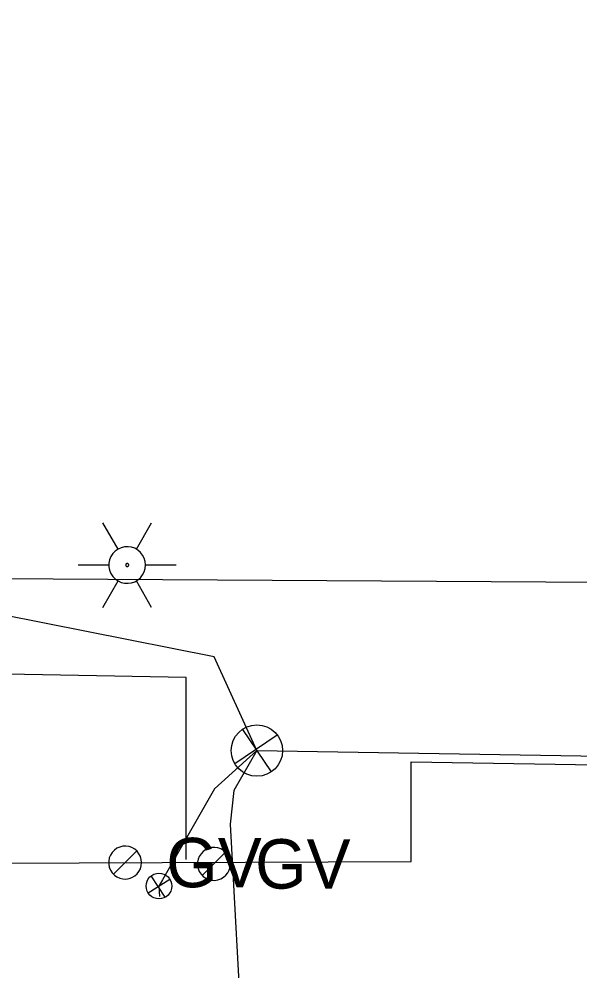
# Model space of a CAD drawing. Extents: x 596028 to 606371, y 330010 to 403088.
# Drawn here: x 605161 to 605204.7, y 349944.2 to 350018.4 of the extents above; entities that cross this region are included whole.
import ezdxf

# ---------------------------------------------------------------- set-up
doc = ezdxf.new("R2010")
doc.units = 0
for name, color, linetype in [('E_LTG', 7, 'Continuous'), ('E_SIG', 7, 'Continuous'), ('E_SIG_Conduit', 7, 'Continuous'), ('E_UTL_G', 7, 'Continuous'), ('E_UTL_G_UG', 7, 'Continuous'), ('E_UTL_Loop_UG', 7, 'Continuous'), ('E_UTL_Overhead', 7, 'Continuous')]:
    doc.layers.add(name, color=color, linetype=linetype)

# ---------------------------------------------------------------- blocks, each defined once
blk = doc.blocks.new('_U339')
at = {"layer": 'E_SIG'}
for p, q in [((0, 6.1), (0, -6.1)), ((-6.09, 0.4), (6.1, 0.4))]:
    blk.add_line(p, q, dxfattribs=at)
blk.add_circle((0, 0.01), 6.1, dxfattribs=at)
blk = doc.blocks.new('_U349')
at = {"layer": 'E_SIG'}
for p, q in [((0, 6.1), (0, -6.1)), ((-6.09, 0.4), (6.1, 0.4))]:
    blk.add_line(p, q, dxfattribs=at)
blk.add_circle((0, 0.01), 6.1, dxfattribs=at)
blk = doc.blocks.new('ACAD_PROXY_ENTITY_15')
at = {"layer": 'E_LTG'}
for points in [[(1843663.8, 1030159.59), (1843660.17, 1030165.87)], [(1843668.16, 1030159.59), (1843671.79, 1030165.87)], [(1843670.34, 1030155.82), (1843670.26, 1030156.64), (1843670.02, 1030157.44), (1843669.64, 1030158.17), (1843669.13, 1030158.82), (1843668.51, 1030159.36), (1843667.79, 1030159.78), (1843667.01, 1030160.05), (1843666.19, 1030160.17), (1843665.36, 1030160.13), (1843664.56, 1030159.93), (1843663.8, 1030159.59), (1843663.13, 1030159.11), (1843662.56, 1030158.51), (1843662.11, 1030157.81), (1843661.8, 1030157.04), (1843661.64, 1030156.23), (1843661.64, 1030155.4), (1843661.8, 1030154.59), (1843662.11, 1030153.82), (1843662.56, 1030153.12), (1843663.13, 1030152.52), (1843663.8, 1030152.04), (1843664.56, 1030151.7), (1843665.36, 1030151.51), (1843666.19, 1030151.47), (1843667.01, 1030151.58), (1843667.79, 1030151.85), (1843668.51, 1030152.27), (1843669.13, 1030152.81), (1843669.64, 1030153.46), (1843670.02, 1030154.2), (1843670.26, 1030154.99), (1843670.34, 1030155.82)], [(1843670.34, 1030155.82), (1843670.26, 1030156.64), (1843670.02, 1030157.44), (1843669.64, 1030158.17), (1843669.13, 1030158.82), (1843668.51, 1030159.36), (1843667.79, 1030159.78), (1843667.01, 1030160.05), (1843666.19, 1030160.17), (1843665.36, 1030160.13), (1843664.56, 1030159.93), (1843663.8, 1030159.59), (1843663.13, 1030159.11), (1843662.56, 1030158.51), (1843662.11, 1030157.81), (1843661.8, 1030157.04), (1843661.64, 1030156.23), (1843661.64, 1030155.4), (1843661.8, 1030154.59), (1843662.11, 1030153.82), (1843662.56, 1030153.12), (1843663.13, 1030152.52), (1843663.8, 1030152.04), (1843664.56, 1030151.7), (1843665.36, 1030151.51), (1843666.19, 1030151.47), (1843667.01, 1030151.58), (1843667.79, 1030151.85), (1843668.51, 1030152.27), (1843669.13, 1030152.81), (1843669.64, 1030153.46), (1843670.02, 1030154.2), (1843670.26, 1030154.99), (1843670.34, 1030155.82)], [(1843670.34, 1030155.82), (1843670.26, 1030156.64), (1843670.02, 1030157.44), (1843669.64, 1030158.17), (1843669.13, 1030158.82), (1843668.51, 1030159.36), (1843667.79, 1030159.78), (1843667.01, 1030160.05), (1843666.19, 1030160.17), (1843665.36, 1030160.13), (1843664.56, 1030159.93), (1843663.8, 1030159.59), (1843663.13, 1030159.11), (1843662.56, 1030158.51), (1843662.11, 1030157.81), (1843661.8, 1030157.04), (1843661.64, 1030156.23), (1843661.64, 1030155.4), (1843661.8, 1030154.59), (1843662.11, 1030153.82), (1843662.56, 1030153.12), (1843663.13, 1030152.52), (1843663.8, 1030152.04), (1843664.56, 1030151.7), (1843665.36, 1030151.51), (1843666.19, 1030151.47), (1843667.01, 1030151.58), (1843667.79, 1030151.85), (1843668.51, 1030152.27), (1843669.13, 1030152.81), (1843669.64, 1030153.46), (1843670.02, 1030154.2), (1843670.26, 1030154.99), (1843670.34, 1030155.82)], [(1843666.34, 1030155.82), (1843666.34, 1030155.88), (1843666.32, 1030155.95), (1843666.29, 1030156.01), (1843666.24, 1030156.07), (1843666.19, 1030156.11), (1843666.13, 1030156.15), (1843666.07, 1030156.17), (1843666, 1030156.18), (1843665.93, 1030156.18), (1843665.86, 1030156.16), (1843665.8, 1030156.13), (1843665.74, 1030156.09), (1843665.69, 1030156.04), (1843665.66, 1030155.98), (1843665.63, 1030155.92), (1843665.62, 1030155.85), (1843665.62, 1030155.78), (1843665.63, 1030155.71), (1843665.66, 1030155.65), (1843665.69, 1030155.59), (1843665.74, 1030155.54), (1843665.8, 1030155.5), (1843665.86, 1030155.47), (1843665.93, 1030155.46), (1843666, 1030155.45), (1843666.07, 1030155.46), (1843666.13, 1030155.49), (1843666.19, 1030155.52), (1843666.24, 1030155.57), (1843666.29, 1030155.62), (1843666.32, 1030155.68), (1843666.34, 1030155.75), (1843666.34, 1030155.82)], [(1843654.37, 1030155.82), (1843661.62, 1030155.82)], [(1843670.34, 1030155.82), (1843677.59, 1030155.82)], [(1843660.17, 1030145.76), (1843663.8, 1030152.04)], [(1843671.79, 1030145.76), (1843668.16, 1030152.04)]]:
    blk.add_lwpolyline(points, dxfattribs=at)

msp = doc.modelspace()

# ---------------------------------------------------------------- linework, layer by layer
at = {"layer": 'E_SIG_Conduit'}
for points in [[(605179.555, 349961.417), (605176.221, 349968.723), (605156.304, 349972.668)], [(605179.555, 349961.417), (605372.08, 349958.247), (605400.363, 349957.612), (605410.044, 349956.99)]]:
    msp.add_lwpolyline(points, dxfattribs=at)
at = {"layer": 'E_UTL_G'}
for points in [[(605170.577, 349952.689), (605170.554, 349952.932), (605170.485, 349953.166), (605170.373, 349953.383), (605170.222, 349953.575), (605170.038, 349953.734), (605169.827, 349953.856), (605169.596, 349953.936), (605169.355, 349953.971), (605169.111, 349953.959), (605168.874, 349953.902), (605168.652, 349953.8), (605168.453, 349953.659), (605168.285, 349953.482), (605168.153, 349953.277), (605168.062, 349953.051), (605168.016, 349952.811), (605168.016, 349952.567), (605168.062, 349952.328), (605168.153, 349952.101), (605168.285, 349951.896), (605168.453, 349951.719), (605168.652, 349951.578), (605168.874, 349951.476), (605169.111, 349951.419), (605169.355, 349951.407), (605169.596, 349951.442), (605169.827, 349951.522), (605170.038, 349951.644), (605170.222, 349951.803), (605170.373, 349951.995), (605170.485, 349952.212), (605170.554, 349952.446), (605170.577, 349952.689)], [(605168.386, 349951.782), (605170.201, 349953.596)], [(605177.496, 349952.586), (605177.473, 349952.829), (605177.404, 349953.063), (605177.292, 349953.28), (605177.141, 349953.472), (605176.957, 349953.631), (605176.746, 349953.753), (605176.515, 349953.833), (605176.274, 349953.868), (605176.03, 349953.856), (605175.793, 349953.799), (605175.571, 349953.697), (605175.372, 349953.556), (605175.204, 349953.379), (605175.072, 349953.174), (605174.981, 349952.948), (605174.935, 349952.708), (605174.935, 349952.464), (605174.981, 349952.225), (605175.072, 349951.998), (605175.204, 349951.793), (605175.372, 349951.616), (605175.571, 349951.475), (605175.793, 349951.373), (605176.03, 349951.316), (605176.274, 349951.304), (605176.515, 349951.339), (605176.746, 349951.419), (605176.957, 349951.541), (605177.141, 349951.7), (605177.292, 349951.892), (605177.404, 349952.109), (605177.473, 349952.343), (605177.496, 349952.586)], [(605175.305, 349951.679), (605177.12, 349953.493)]]:
    msp.add_lwpolyline(points, dxfattribs=at)
at = {"layer": 'E_UTL_G_UG'}
for points in [[(605174.049, 349952.919), (605174.049, 349967.101), (605144.646, 349967.661), (605129.934, 350018.414)], [(605133.355, 349952.542), (605191.579, 349952.78), (605191.579, 349960.548)], [(605191.579, 349960.548), (605263.595, 349959.378), (605303.765, 349959.616), (605341.687, 349958.467), (605364.553, 349957.465), (605418.621, 349955.686), (605447.684, 349956.728), (605494.963, 349954.843), (605495.122, 349948.436), (605505.72, 349947.871), (605505.71, 349947.884), (605548.569, 349947.385), (605561.023, 349949.803), (605573.828, 349948.322), (605583.219, 349947.39), (605623.719, 349945.449)]]:
    msp.add_lwpolyline(points, dxfattribs=at)
at = {"layer": 'E_UTL_Loop_UG'}
for points in [[(605179.555, 349961.417), (605176.249, 349958.433), (605172.194, 349951.356), (605171.928, 349950.858), (605171.971, 349950.056)], [(605179.555, 349961.417), (605177.755, 349958.313), (605177.474, 349955.681), (605178.443, 349938.136)]]:
    msp.add_lwpolyline(points, dxfattribs=at)
at = {"layer": 'E_UTL_Overhead'}
msp.add_lwpolyline([(605143.813, 349749.735), (605141.525, 349819.921), (605155.108, 349974.853), (605253.264, 349974.254), (605333.848, 349972.876), (605354.106, 349970.796), (605513.442, 349968.286), (605659.829, 349966.499)], dxfattribs=at)

# ---------------------------------------------------------------- block references
at = {"layer": 'E_LTG', "xscale": 0.32808333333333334, "yscale": 0.32808333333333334}
msp.add_blockref('ACAD_PROXY_ENTITY_15', (293.374, 11998.92), dxfattribs=at)
at = {"layer": 'E_SIG_Conduit'}
for name, p, xscale, yscale, rotation in [('_U349', (605179.557, 349961.415), 0.32808333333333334, 0.3280833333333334, 34.193210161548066), ('_U339', (605171.93, 349950.86), 0.16404166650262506, 0.16404166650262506, 122.69997330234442)]:
    msp.add_blockref(name, p, dxfattribs=dict(at, xscale=xscale, yscale=yscale, rotation=rotation))

# ---------------------------------------------------------------- texts
at = {"layer": 'E_UTL_G'}
for p in [(605172.502, 349950.764), (605179.421, 349950.661)]:
    msp.add_text('GV', height=3.85, dxfattribs=at).set_placement(p)

doc.saveas('drawing.dxf')
